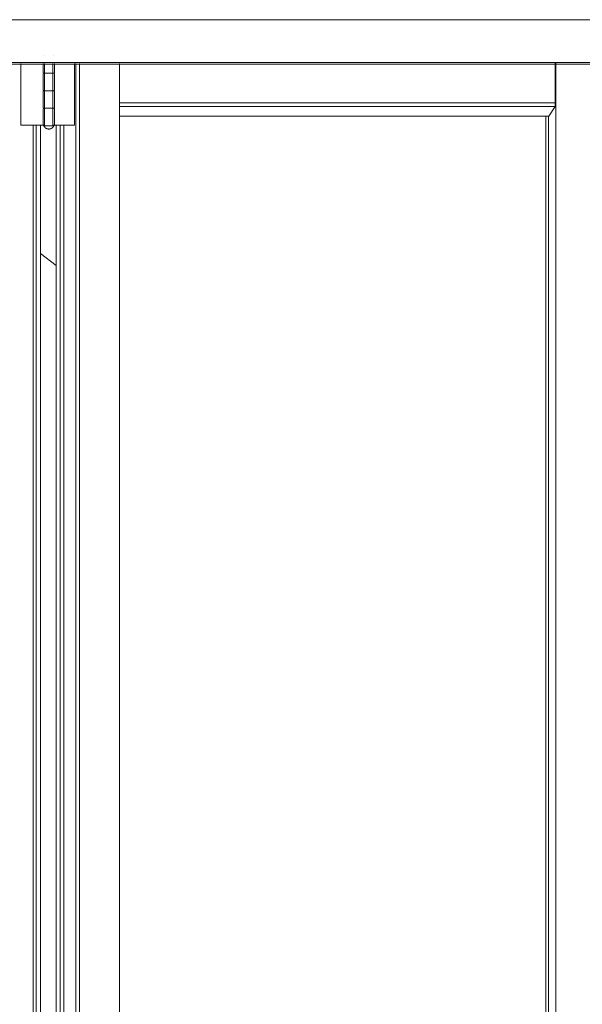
# Model space of a CAD drawing. Header units: inches. Extents: x 424 to 2043, y -237 to 445.
# Tile 800 of 965: x 869.078 to 869.878, y 218.097 to 219.497. Entities that reach past the tile are written whole.
import ezdxf

# ---------------------------------------------------------------- set-up
doc = ezdxf.new("R2010")
doc.units = ezdxf.units.IN
doc.header["$MEASUREMENT"] = 0
for name, color, linetype, lineweight in [('A-DOOR', 31, 'Continuous', 9), ('A-GLAZ-CURT', 52, 'Continuous', 9), ('A-WALL', 113, 'Continuous', 9)]:
    doc.layers.add(name, color=color, linetype=linetype, lineweight=lineweight)

# ---------------------------------------------------------------- blocks, each defined once
blk = doc.blocks.new('Family2 - Family2-157051-Section 1')
at = {"layer": 'A-GLAZ-CURT'}
blk.add_line((-107.7563, 4.0505), (-107.7787, 4.0678), dxfattribs=at)
blk = doc.blocks.new('5-panel_Bi-fold_external_door_10806 - Type 1-V59-Section 1')
at = {"layer": 'A-DOOR'}
for p, q in [((-109.2763, 4.4), (-104.373, 4.4)), ((-107.7738, 4.349), (-107.7738, 4.349)), ((-107.7598, 4.349), (-107.7598, 4.349)), ((-109.2763, 4.339), (-104.373, 4.339)), ((-109.2762, 4.337), (-104.3729, 4.337)), ((-107.8065, 4.25), (-107.8065, 4.3378)), ((-107.7748, 4.3378), (-107.7748, 4.325)), ((-107.7729, 4.3378), (-107.7729, 4.25)), ((-107.7613, 4.25), (-107.7613, 4.3378)), ((-107.7588, 4.325), (-107.7588, 4.3378)), ((-107.7304, 4.3378), (-107.7304, 4.25)), ((-107.7284, 1.6), (-107.7284, 4.3378)), ((-107.7231, 4.3378), (-107.7231, 1.6)), ((-107.6662, 4.3378), (-107.6662, 1.6)), ((-107.0467, 4.3386), (-107.0467, 4.2816)), ((-107.046, 1.6), (-107.046, 4.3386)), ((-107.7748, 4.323), (-107.7748, 4.3)), ((-107.7731, 4.324), (-107.7664, 4.324)), ((-107.7672, 4.324), (-107.773, 4.324)), ((-107.762, 4.324), (-107.7672, 4.324)), ((-107.7664, 4.324), (-107.761, 4.324)), ((-107.7588, 4.3), (-107.7588, 4.323)), ((-107.7748, 4.298), (-107.7748, 4.275)), ((-107.7731, 4.299), (-107.7664, 4.299)), ((-107.7672, 4.299), (-107.773, 4.299)), ((-107.762, 4.299), (-107.7672, 4.299)), ((-107.7664, 4.299), (-107.761, 4.299)), ((-107.7588, 4.275), (-107.7588, 4.298)), ((-107.7748, 4.273), (-107.7748, 4.25)), ((-107.7731, 4.274), (-107.7664, 4.274)), ((-107.7672, 4.274), (-107.773, 4.274)), ((-107.762, 4.274), (-107.7672, 4.274)), ((-107.7664, 4.274), (-107.761, 4.274)), ((-107.7588, 4.25), (-107.7588, 4.273)), ((-107.6662, 4.2816), (-107.0467, 4.2816)), ((-107.6662, 4.2766), (-107.0467, 4.2766)), ((-107.0467, 4.2766), (-107.0559, 4.2627)), ((-107.0467, 4.2816), (-107.0467, 4.2766)), ((-107.6662, 4.2627), (-107.0559, 4.2627)), ((-107.0599, 1.7018), (-107.0599, 4.2627)), ((-107.0565, 1.7018), (-107.0565, 4.2627)), ((-107.8049, 4.25), (-107.8065, 4.25)), ((-107.8027, 4.25), (-107.8049, 4.25)), ((-107.791, 4.25), (-107.8027, 4.25)), ((-107.7887, 4.25), (-107.791, 4.25)), ((-107.7893, 1.685), (-107.7893, 4.25)), ((-107.7863, 4.25), (-107.7887, 4.25)), ((-107.7846, 4.25), (-107.7863, 4.25)), ((-107.7787, 4.25), (-107.7846, 4.25)), ((-107.7846, 1.685), (-107.7846, 4.25)), ((-107.7729, 4.25), (-107.7787, 4.25)), ((-107.7787, 1.685), (-107.7787, 4.25)), ((-107.7672, 4.249), (-107.7731, 4.249)), ((-107.7605, 4.249), (-107.7672, 4.249)), ((-107.7563, 4.25), (-107.7613, 4.25)), ((-107.7509, 4.25), (-107.7563, 4.25)), ((-107.7563, 4.25), (-107.7563, 1.685)), ((-107.7494, 4.25), (-107.7509, 4.25)), ((-107.7509, 4.25), (-107.7509, 1.685)), ((-107.7471, 4.25), (-107.7494, 4.25)), ((-107.7448, 4.25), (-107.7471, 4.25)), ((-107.7457, 4.25), (-107.7457, 1.685)), ((-107.7344, 4.25), (-107.7448, 4.25)), ((-107.7323, 4.25), (-107.7344, 4.25)), ((-107.7304, 4.25), (-107.7323, 4.25))]:
    blk.add_line(p, q, dxfattribs=at)
at = {"layer": 'A-DOOR', "flags": 128}
for points in [[(-107.7738, 4.324), (-107.7738, 4.324), (-107.7739, 4.324), (-107.7739, 4.324), (-107.774, 4.324), (-107.774, 4.324), (-107.774, 4.324), (-107.7741, 4.324), (-107.7741, 4.3241), (-107.7741, 4.3241), (-107.7742, 4.3241), (-107.7742, 4.3241), (-107.7743, 4.3241), (-107.7743, 4.3241), (-107.7743, 4.3242), (-107.7744, 4.3242), (-107.7744, 4.3242), (-107.7744, 4.3242), (-107.7745, 4.3242), (-107.7745, 4.3243), (-107.7745, 4.3243), (-107.7745, 4.3243), (-107.7746, 4.3244), (-107.7746, 4.3244), (-107.7746, 4.3244), (-107.7746, 4.3245), (-107.7747, 4.3245), (-107.7747, 4.3245), (-107.7747, 4.3246), (-107.7747, 4.3246), (-107.7747, 4.3246), (-107.7747, 4.3247), (-107.7748, 4.3247), (-107.7748, 4.3248), (-107.7748, 4.3248), (-107.7748, 4.3248), (-107.7748, 4.3249), (-107.7748, 4.3249), (-107.7748, 4.3249), (-107.7748, 4.325), (-107.7748, 4.325)], [(-107.7748, 4.323), (-107.7748, 4.323), (-107.7748, 4.3231), (-107.7748, 4.3231), (-107.7748, 4.3232), (-107.7748, 4.3232), (-107.7748, 4.3232), (-107.7748, 4.3233), (-107.7747, 4.3233), (-107.7747, 4.3234), (-107.7747, 4.3234), (-107.7747, 4.3234), (-107.7747, 4.3235), (-107.7747, 4.3235), (-107.7746, 4.3235), (-107.7746, 4.3236), (-107.7746, 4.3236), (-107.7746, 4.3236), (-107.7745, 4.3237), (-107.7745, 4.3237), (-107.7745, 4.3237), (-107.7745, 4.3237), (-107.7744, 4.3238), (-107.7744, 4.3238), (-107.7744, 4.3238), (-107.7743, 4.3238), (-107.7743, 4.3239), (-107.7743, 4.3239), (-107.7742, 4.3239), (-107.7742, 4.3239), (-107.7742, 4.3239), (-107.7741, 4.3239), (-107.7741, 4.324), (-107.774, 4.324), (-107.774, 4.324), (-107.774, 4.324), (-107.7739, 4.324), (-107.7739, 4.324), (-107.7738, 4.324), (-107.7738, 4.324), (-107.7738, 4.324)], [(-107.7672, 4.324), (-107.7675, 4.324), (-107.7678, 4.324), (-107.768, 4.324), (-107.7683, 4.324), (-107.7686, 4.324), (-107.7689, 4.324), (-107.7691, 4.324), (-107.7694, 4.324), (-107.7696, 4.324), (-107.7699, 4.324), (-107.7701, 4.324), (-107.7704, 4.324), (-107.7706, 4.324), (-107.7709, 4.324), (-107.7711, 4.324), (-107.7713, 4.324), (-107.7715, 4.324), (-107.7717, 4.324), (-107.7719, 4.324), (-107.7721, 4.324), (-107.7723, 4.324), (-107.7724, 4.324), (-107.7726, 4.324), (-107.7728, 4.324), (-107.7729, 4.324), (-107.773, 4.324), (-107.7732, 4.324), (-107.7733, 4.324), (-107.7734, 4.324), (-107.7735, 4.324), (-107.7735, 4.324), (-107.7736, 4.324), (-107.7737, 4.324), (-107.7737, 4.324), (-107.7738, 4.324), (-107.7738, 4.324), (-107.7738, 4.324), (-107.7738, 4.324)], [(-107.7738, 4.324), (-107.7738, 4.324), (-107.7738, 4.324), (-107.7737, 4.324), (-107.7737, 4.324), (-107.7737, 4.324), (-107.7736, 4.324), (-107.7735, 4.324), (-107.7734, 4.324), (-107.7733, 4.324), (-107.7732, 4.324), (-107.7731, 4.324), (-107.773, 4.324), (-107.7729, 4.324), (-107.7727, 4.324), (-107.7726, 4.324), (-107.7724, 4.324), (-107.7722, 4.324), (-107.7721, 4.324), (-107.7719, 4.324), (-107.7717, 4.324), (-107.7715, 4.324), (-107.7713, 4.324), (-107.771, 4.324), (-107.7708, 4.324), (-107.7706, 4.324), (-107.7703, 4.324), (-107.7701, 4.324), (-107.7698, 4.324), (-107.7696, 4.324), (-107.7693, 4.324), (-107.7691, 4.324), (-107.7688, 4.324), (-107.7685, 4.324), (-107.7683, 4.324), (-107.768, 4.324), (-107.7677, 4.324), (-107.7674, 4.324), (-107.7671, 4.324), (-107.7669, 4.324), (-107.7666, 4.324), (-107.7664, 4.324)], [(-107.7664, 4.324), (-107.7667, 4.324), (-107.7669, 4.324), (-107.7672, 4.324), (-107.7675, 4.324), (-107.7678, 4.324), (-107.768, 4.324), (-107.7683, 4.324), (-107.7686, 4.324), (-107.7689, 4.324), (-107.7691, 4.324), (-107.7694, 4.324), (-107.7697, 4.324), (-107.7699, 4.324), (-107.7702, 4.324), (-107.7704, 4.324), (-107.7706, 4.324), (-107.7709, 4.324), (-107.7711, 4.324), (-107.7713, 4.324), (-107.7715, 4.324), (-107.7717, 4.324), (-107.7719, 4.324), (-107.7721, 4.324), (-107.7723, 4.324), (-107.7724, 4.324), (-107.7726, 4.324), (-107.7728, 4.324), (-107.7729, 4.324), (-107.773, 4.324), (-107.7732, 4.324), (-107.7733, 4.324), (-107.7734, 4.324), (-107.7735, 4.324), (-107.7735, 4.324), (-107.7736, 4.324), (-107.7737, 4.324), (-107.7737, 4.324), (-107.7738, 4.324), (-107.7738, 4.324), (-107.7738, 4.324), (-107.7738, 4.324)], [(-107.7738, 4.324), (-107.7738, 4.324), (-107.7738, 4.324), (-107.7737, 4.324), (-107.7737, 4.324), (-107.7737, 4.324), (-107.7736, 4.324), (-107.7735, 4.324), (-107.7734, 4.324), (-107.7733, 4.324), (-107.7732, 4.324), (-107.7731, 4.324), (-107.773, 4.324), (-107.7729, 4.324), (-107.7727, 4.324), (-107.7726, 4.324), (-107.7724, 4.324), (-107.7722, 4.324), (-107.7721, 4.324), (-107.7719, 4.324), (-107.7717, 4.324), (-107.7715, 4.324), (-107.7713, 4.324), (-107.771, 4.324), (-107.7708, 4.324), (-107.7706, 4.324), (-107.7703, 4.324), (-107.7701, 4.324), (-107.7698, 4.324), (-107.7696, 4.324), (-107.7693, 4.324), (-107.7691, 4.324), (-107.7688, 4.324), (-107.7685, 4.324), (-107.7683, 4.324), (-107.768, 4.324), (-107.7677, 4.324), (-107.7674, 4.324), (-107.7672, 4.324)], [(-107.7598, 4.324), (-107.7598, 4.324), (-107.7598, 4.324), (-107.7598, 4.324), (-107.7599, 4.324), (-107.7599, 4.324), (-107.76, 4.324), (-107.7601, 4.324), (-107.7601, 4.324), (-107.7602, 4.324), (-107.7603, 4.324), (-107.7605, 4.324), (-107.7606, 4.324), (-107.7607, 4.324), (-107.7609, 4.324), (-107.761, 4.324), (-107.7612, 4.324), (-107.7614, 4.324), (-107.7615, 4.324), (-107.7617, 4.324), (-107.7619, 4.324), (-107.7621, 4.324), (-107.7623, 4.324), (-107.7626, 4.324), (-107.7628, 4.324), (-107.763, 4.324), (-107.7633, 4.324), (-107.7635, 4.324), (-107.7637, 4.324), (-107.764, 4.324), (-107.7643, 4.324), (-107.7645, 4.324), (-107.7648, 4.324), (-107.7651, 4.324), (-107.7653, 4.324), (-107.7656, 4.324), (-107.7659, 4.324), (-107.7662, 4.324), (-107.7664, 4.324), (-107.7667, 4.324), (-107.767, 4.324), (-107.7672, 4.324)], [(-107.7672, 4.324), (-107.7669, 4.324), (-107.7667, 4.324), (-107.7664, 4.324), (-107.7661, 4.324), (-107.7658, 4.324), (-107.7655, 4.324), (-107.7653, 4.324), (-107.765, 4.324), (-107.7647, 4.324), (-107.7645, 4.324), (-107.7642, 4.324), (-107.7639, 4.324), (-107.7637, 4.324), (-107.7634, 4.324), (-107.7632, 4.324), (-107.763, 4.324), (-107.7627, 4.324), (-107.7625, 4.324), (-107.7623, 4.324), (-107.7621, 4.324), (-107.7619, 4.324), (-107.7617, 4.324), (-107.7615, 4.324), (-107.7613, 4.324), (-107.7611, 4.324), (-107.761, 4.324), (-107.7608, 4.324), (-107.7607, 4.324), (-107.7606, 4.324), (-107.7604, 4.324), (-107.7603, 4.324), (-107.7602, 4.324), (-107.7601, 4.324), (-107.76, 4.324), (-107.76, 4.324), (-107.7599, 4.324), (-107.7599, 4.324), (-107.7598, 4.324), (-107.7598, 4.324), (-107.7598, 4.324), (-107.7598, 4.324)], [(-107.7664, 4.324), (-107.7661, 4.324), (-107.7658, 4.324), (-107.7655, 4.324), (-107.7653, 4.324), (-107.765, 4.324), (-107.7647, 4.324), (-107.7645, 4.324), (-107.7642, 4.324), (-107.7639, 4.324), (-107.7637, 4.324), (-107.7634, 4.324), (-107.7632, 4.324), (-107.763, 4.324), (-107.7627, 4.324), (-107.7625, 4.324), (-107.7623, 4.324), (-107.7621, 4.324), (-107.7619, 4.324), (-107.7617, 4.324), (-107.7615, 4.324), (-107.7613, 4.324)], [(-107.7614, 4.324), (-107.7615, 4.324), (-107.7617, 4.324), (-107.7619, 4.324), (-107.7621, 4.324), (-107.7623, 4.324), (-107.7626, 4.324), (-107.7628, 4.324), (-107.763, 4.324), (-107.7633, 4.324), (-107.7635, 4.324), (-107.7637, 4.324), (-107.764, 4.324), (-107.7643, 4.324), (-107.7645, 4.324), (-107.7648, 4.324), (-107.7651, 4.324), (-107.7653, 4.324), (-107.7656, 4.324), (-107.7659, 4.324), (-107.7662, 4.324), (-107.7664, 4.324)], [(-107.7608, 4.324), (-107.7607, 4.324), (-107.7606, 4.324), (-107.7604, 4.324), (-107.7603, 4.324), (-107.7602, 4.324), (-107.7601, 4.324), (-107.76, 4.324), (-107.76, 4.324), (-107.7599, 4.324), (-107.7599, 4.324), (-107.7598, 4.324), (-107.7598, 4.324), (-107.7598, 4.324), (-107.7598, 4.324)], [(-107.7598, 4.324), (-107.7598, 4.324), (-107.7598, 4.324), (-107.7598, 4.324), (-107.7599, 4.324), (-107.7599, 4.324), (-107.76, 4.324), (-107.7601, 4.324), (-107.7601, 4.324), (-107.7602, 4.324), (-107.7603, 4.324), (-107.7605, 4.324), (-107.7606, 4.324), (-107.7607, 4.324)], [(-107.7588, 4.325), (-107.7588, 4.325), (-107.7588, 4.3249), (-107.7588, 4.3249), (-107.7588, 4.3248), (-107.7588, 4.3248), (-107.7588, 4.3248), (-107.7588, 4.3247), (-107.7588, 4.3247), (-107.7589, 4.3246), (-107.7589, 4.3246), (-107.7589, 4.3246), (-107.7589, 4.3245), (-107.7589, 4.3245), (-107.7589, 4.3245), (-107.759, 4.3244), (-107.759, 4.3244), (-107.759, 4.3244), (-107.759, 4.3243), (-107.7591, 4.3243), (-107.7591, 4.3243), (-107.7591, 4.3243), (-107.7592, 4.3242), (-107.7592, 4.3242), (-107.7592, 4.3242), (-107.7593, 4.3242), (-107.7593, 4.3241), (-107.7593, 4.3241), (-107.7594, 4.3241), (-107.7594, 4.3241), (-107.7594, 4.3241), (-107.7595, 4.3241), (-107.7595, 4.324), (-107.7595, 4.324), (-107.7596, 4.324), (-107.7596, 4.324), (-107.7597, 4.324), (-107.7597, 4.324), (-107.7597, 4.324), (-107.7598, 4.324), (-107.7598, 4.324)], [(-107.7598, 4.324), (-107.7598, 4.324), (-107.7597, 4.324), (-107.7597, 4.324), (-107.7596, 4.324), (-107.7596, 4.324), (-107.7596, 4.324), (-107.7595, 4.324), (-107.7595, 4.3239), (-107.7594, 4.3239), (-107.7594, 4.3239), (-107.7594, 4.3239), (-107.7593, 4.3239), (-107.7593, 4.3239), (-107.7593, 4.3238), (-107.7592, 4.3238), (-107.7592, 4.3238), (-107.7592, 4.3238), (-107.7591, 4.3238), (-107.7591, 4.3237), (-107.7591, 4.3237), (-107.759, 4.3237), (-107.759, 4.3236), (-107.759, 4.3236), (-107.759, 4.3236), (-107.759, 4.3235), (-107.7589, 4.3235), (-107.7589, 4.3235), (-107.7589, 4.3234), (-107.7589, 4.3234), (-107.7589, 4.3234), (-107.7588, 4.3233), (-107.7588, 4.3233), (-107.7588, 4.3232), (-107.7588, 4.3232), (-107.7588, 4.3232), (-107.7588, 4.3231), (-107.7588, 4.3231), (-107.7588, 4.3231), (-107.7588, 4.323), (-107.7588, 4.323)], [(-107.7738, 4.299), (-107.7738, 4.299), (-107.7739, 4.299), (-107.7739, 4.299), (-107.774, 4.299), (-107.774, 4.299), (-107.774, 4.299), (-107.7741, 4.299), (-107.7741, 4.2991), (-107.7741, 4.2991), (-107.7742, 4.2991), (-107.7742, 4.2991), (-107.7743, 4.2991), (-107.7743, 4.2991), (-107.7743, 4.2992), (-107.7744, 4.2992), (-107.7744, 4.2992), (-107.7744, 4.2992), (-107.7745, 4.2992), (-107.7745, 4.2993), (-107.7745, 4.2993), (-107.7745, 4.2993), (-107.7746, 4.2994), (-107.7746, 4.2994), (-107.7746, 4.2994), (-107.7746, 4.2995), (-107.7747, 4.2995), (-107.7747, 4.2995), (-107.7747, 4.2996), (-107.7747, 4.2996), (-107.7747, 4.2996), (-107.7747, 4.2997), (-107.7748, 4.2997), (-107.7748, 4.2998), (-107.7748, 4.2998), (-107.7748, 4.2998), (-107.7748, 4.2999), (-107.7748, 4.2999), (-107.7748, 4.2999), (-107.7748, 4.3), (-107.7748, 4.3)], [(-107.7748, 4.298), (-107.7748, 4.298), (-107.7748, 4.2981), (-107.7748, 4.2981), (-107.7748, 4.2982), (-107.7748, 4.2982), (-107.7748, 4.2982), (-107.7748, 4.2983), (-107.7747, 4.2983), (-107.7747, 4.2984), (-107.7747, 4.2984), (-107.7747, 4.2984), (-107.7747, 4.2985), (-107.7747, 4.2985), (-107.7746, 4.2985), (-107.7746, 4.2986), (-107.7746, 4.2986), (-107.7746, 4.2986), (-107.7745, 4.2987), (-107.7745, 4.2987), (-107.7745, 4.2987), (-107.7745, 4.2987), (-107.7744, 4.2988), (-107.7744, 4.2988), (-107.7744, 4.2988), (-107.7743, 4.2988), (-107.7743, 4.2989), (-107.7743, 4.2989), (-107.7742, 4.2989), (-107.7742, 4.2989), (-107.7742, 4.2989), (-107.7741, 4.2989), (-107.7741, 4.299), (-107.774, 4.299), (-107.774, 4.299), (-107.774, 4.299), (-107.7739, 4.299), (-107.7739, 4.299), (-107.7738, 4.299), (-107.7738, 4.299), (-107.7738, 4.299)], [(-107.7672, 4.299), (-107.7675, 4.299), (-107.7678, 4.299), (-107.768, 4.299), (-107.7683, 4.299), (-107.7686, 4.299), (-107.7689, 4.299), (-107.7691, 4.299), (-107.7694, 4.299), (-107.7696, 4.299), (-107.7699, 4.299), (-107.7701, 4.299), (-107.7704, 4.299), (-107.7706, 4.299), (-107.7709, 4.299), (-107.7711, 4.299), (-107.7713, 4.299), (-107.7715, 4.299), (-107.7717, 4.299), (-107.7719, 4.299), (-107.7721, 4.299), (-107.7723, 4.299), (-107.7724, 4.299), (-107.7726, 4.299), (-107.7728, 4.299), (-107.7729, 4.299), (-107.773, 4.299), (-107.7732, 4.299), (-107.7733, 4.299), (-107.7734, 4.299), (-107.7735, 4.299), (-107.7735, 4.299), (-107.7736, 4.299), (-107.7737, 4.299), (-107.7737, 4.299), (-107.7738, 4.299), (-107.7738, 4.299), (-107.7738, 4.299), (-107.7738, 4.299)], [(-107.7738, 4.299), (-107.7738, 4.299), (-107.7738, 4.299), (-107.7737, 4.299), (-107.7737, 4.299), (-107.7737, 4.299), (-107.7736, 4.299), (-107.7735, 4.299), (-107.7734, 4.299), (-107.7733, 4.299), (-107.7732, 4.299), (-107.7731, 4.299), (-107.773, 4.299), (-107.7729, 4.299), (-107.7727, 4.299), (-107.7726, 4.299), (-107.7724, 4.299), (-107.7722, 4.299), (-107.7721, 4.299), (-107.7719, 4.299), (-107.7717, 4.299), (-107.7715, 4.299), (-107.7713, 4.299), (-107.771, 4.299), (-107.7708, 4.299), (-107.7706, 4.299), (-107.7703, 4.299), (-107.7701, 4.299), (-107.7698, 4.299), (-107.7696, 4.299), (-107.7693, 4.299), (-107.7691, 4.299), (-107.7688, 4.299), (-107.7685, 4.299), (-107.7683, 4.299), (-107.768, 4.299), (-107.7677, 4.299), (-107.7674, 4.299), (-107.7671, 4.299), (-107.7669, 4.299), (-107.7666, 4.299), (-107.7664, 4.299)], [(-107.7664, 4.299), (-107.7667, 4.299), (-107.7669, 4.299), (-107.7672, 4.299), (-107.7675, 4.299), (-107.7678, 4.299), (-107.768, 4.299), (-107.7683, 4.299), (-107.7686, 4.299), (-107.7689, 4.299), (-107.7691, 4.299), (-107.7694, 4.299), (-107.7697, 4.299), (-107.7699, 4.299), (-107.7702, 4.299), (-107.7704, 4.299), (-107.7706, 4.299), (-107.7709, 4.299), (-107.7711, 4.299), (-107.7713, 4.299), (-107.7715, 4.299), (-107.7717, 4.299), (-107.7719, 4.299), (-107.7721, 4.299), (-107.7723, 4.299), (-107.7724, 4.299), (-107.7726, 4.299), (-107.7728, 4.299), (-107.7729, 4.299), (-107.773, 4.299), (-107.7732, 4.299), (-107.7733, 4.299), (-107.7734, 4.299), (-107.7735, 4.299), (-107.7735, 4.299), (-107.7736, 4.299), (-107.7737, 4.299), (-107.7737, 4.299), (-107.7738, 4.299), (-107.7738, 4.299), (-107.7738, 4.299), (-107.7738, 4.299)], [(-107.7738, 4.299), (-107.7738, 4.299), (-107.7738, 4.299), (-107.7737, 4.299), (-107.7737, 4.299), (-107.7737, 4.299), (-107.7736, 4.299), (-107.7735, 4.299), (-107.7734, 4.299), (-107.7733, 4.299), (-107.7732, 4.299), (-107.7731, 4.299), (-107.773, 4.299), (-107.7729, 4.299), (-107.7727, 4.299), (-107.7726, 4.299), (-107.7724, 4.299), (-107.7722, 4.299), (-107.7721, 4.299), (-107.7719, 4.299), (-107.7717, 4.299), (-107.7715, 4.299), (-107.7713, 4.299), (-107.771, 4.299), (-107.7708, 4.299), (-107.7706, 4.299), (-107.7703, 4.299), (-107.7701, 4.299), (-107.7698, 4.299), (-107.7696, 4.299), (-107.7693, 4.299), (-107.7691, 4.299), (-107.7688, 4.299), (-107.7685, 4.299), (-107.7683, 4.299), (-107.768, 4.299), (-107.7677, 4.299), (-107.7674, 4.299), (-107.7672, 4.299)], [(-107.7598, 4.299), (-107.7598, 4.299), (-107.7598, 4.299), (-107.7598, 4.299), (-107.7599, 4.299), (-107.7599, 4.299), (-107.76, 4.299), (-107.7601, 4.299), (-107.7601, 4.299), (-107.7602, 4.299), (-107.7603, 4.299), (-107.7605, 4.299), (-107.7606, 4.299), (-107.7607, 4.299), (-107.7609, 4.299), (-107.761, 4.299), (-107.7612, 4.299), (-107.7614, 4.299), (-107.7615, 4.299), (-107.7617, 4.299), (-107.7619, 4.299), (-107.7621, 4.299), (-107.7623, 4.299), (-107.7626, 4.299), (-107.7628, 4.299), (-107.763, 4.299), (-107.7633, 4.299), (-107.7635, 4.299), (-107.7637, 4.299), (-107.764, 4.299), (-107.7643, 4.299), (-107.7645, 4.299), (-107.7648, 4.299), (-107.7651, 4.299), (-107.7653, 4.299), (-107.7656, 4.299), (-107.7659, 4.299), (-107.7662, 4.299), (-107.7664, 4.299), (-107.7667, 4.299), (-107.767, 4.299), (-107.7672, 4.299)], [(-107.7672, 4.299), (-107.7669, 4.299), (-107.7667, 4.299), (-107.7664, 4.299), (-107.7661, 4.299), (-107.7658, 4.299), (-107.7655, 4.299), (-107.7653, 4.299), (-107.765, 4.299), (-107.7647, 4.299), (-107.7645, 4.299), (-107.7642, 4.299), (-107.7639, 4.299), (-107.7637, 4.299), (-107.7634, 4.299), (-107.7632, 4.299), (-107.763, 4.299), (-107.7627, 4.299), (-107.7625, 4.299), (-107.7623, 4.299), (-107.7621, 4.299), (-107.7619, 4.299), (-107.7617, 4.299), (-107.7615, 4.299), (-107.7613, 4.299), (-107.7611, 4.299), (-107.761, 4.299), (-107.7608, 4.299), (-107.7607, 4.299), (-107.7606, 4.299), (-107.7604, 4.299), (-107.7603, 4.299), (-107.7602, 4.299), (-107.7601, 4.299), (-107.76, 4.299), (-107.76, 4.299), (-107.7599, 4.299), (-107.7599, 4.299), (-107.7598, 4.299), (-107.7598, 4.299), (-107.7598, 4.299), (-107.7598, 4.299)], [(-107.7664, 4.299), (-107.7661, 4.299), (-107.7658, 4.299), (-107.7655, 4.299), (-107.7653, 4.299), (-107.765, 4.299), (-107.7647, 4.299), (-107.7645, 4.299), (-107.7642, 4.299), (-107.7639, 4.299), (-107.7637, 4.299), (-107.7634, 4.299), (-107.7632, 4.299), (-107.763, 4.299), (-107.7627, 4.299), (-107.7625, 4.299), (-107.7623, 4.299), (-107.7621, 4.299), (-107.7619, 4.299), (-107.7617, 4.299), (-107.7615, 4.299), (-107.7613, 4.299)], [(-107.7614, 4.299), (-107.7615, 4.299), (-107.7617, 4.299), (-107.7619, 4.299), (-107.7621, 4.299), (-107.7623, 4.299), (-107.7626, 4.299), (-107.7628, 4.299), (-107.763, 4.299), (-107.7633, 4.299), (-107.7635, 4.299), (-107.7637, 4.299), (-107.764, 4.299), (-107.7643, 4.299), (-107.7645, 4.299), (-107.7648, 4.299), (-107.7651, 4.299), (-107.7653, 4.299), (-107.7656, 4.299), (-107.7659, 4.299), (-107.7662, 4.299), (-107.7664, 4.299)], [(-107.7608, 4.299), (-107.7607, 4.299), (-107.7606, 4.299), (-107.7604, 4.299), (-107.7603, 4.299), (-107.7602, 4.299), (-107.7601, 4.299), (-107.76, 4.299), (-107.76, 4.299), (-107.7599, 4.299), (-107.7599, 4.299), (-107.7598, 4.299), (-107.7598, 4.299), (-107.7598, 4.299), (-107.7598, 4.299)], [(-107.7598, 4.299), (-107.7598, 4.299), (-107.7598, 4.299), (-107.7598, 4.299), (-107.7599, 4.299), (-107.7599, 4.299), (-107.76, 4.299), (-107.7601, 4.299), (-107.7601, 4.299), (-107.7602, 4.299), (-107.7603, 4.299), (-107.7605, 4.299), (-107.7606, 4.299), (-107.7607, 4.299)], [(-107.7588, 4.3), (-107.7588, 4.3), (-107.7588, 4.2999), (-107.7588, 4.2999), (-107.7588, 4.2998), (-107.7588, 4.2998), (-107.7588, 4.2998), (-107.7588, 4.2997), (-107.7588, 4.2997), (-107.7589, 4.2996), (-107.7589, 4.2996), (-107.7589, 4.2996), (-107.7589, 4.2995), (-107.7589, 4.2995), (-107.7589, 4.2995), (-107.759, 4.2994), (-107.759, 4.2994), (-107.759, 4.2994), (-107.759, 4.2993), (-107.7591, 4.2993), (-107.7591, 4.2993), (-107.7591, 4.2993), (-107.7592, 4.2992), (-107.7592, 4.2992), (-107.7592, 4.2992), (-107.7593, 4.2992), (-107.7593, 4.2991), (-107.7593, 4.2991), (-107.7594, 4.2991), (-107.7594, 4.2991), (-107.7594, 4.2991), (-107.7595, 4.2991), (-107.7595, 4.299), (-107.7595, 4.299), (-107.7596, 4.299), (-107.7596, 4.299), (-107.7597, 4.299), (-107.7597, 4.299), (-107.7597, 4.299), (-107.7598, 4.299), (-107.7598, 4.299)], [(-107.7598, 4.299), (-107.7598, 4.299), (-107.7597, 4.299), (-107.7597, 4.299), (-107.7596, 4.299), (-107.7596, 4.299), (-107.7596, 4.299), (-107.7595, 4.299), (-107.7595, 4.2989), (-107.7594, 4.2989), (-107.7594, 4.2989), (-107.7594, 4.2989), (-107.7593, 4.2989), (-107.7593, 4.2989), (-107.7593, 4.2988), (-107.7592, 4.2988), (-107.7592, 4.2988), (-107.7592, 4.2988), (-107.7591, 4.2988), (-107.7591, 4.2987), (-107.7591, 4.2987), (-107.759, 4.2987), (-107.759, 4.2986), (-107.759, 4.2986), (-107.759, 4.2986), (-107.759, 4.2985), (-107.7589, 4.2985), (-107.7589, 4.2985), (-107.7589, 4.2984), (-107.7589, 4.2984), (-107.7589, 4.2984), (-107.7588, 4.2983), (-107.7588, 4.2983), (-107.7588, 4.2982), (-107.7588, 4.2982), (-107.7588, 4.2982), (-107.7588, 4.2981), (-107.7588, 4.2981), (-107.7588, 4.2981), (-107.7588, 4.298), (-107.7588, 4.298)], [(-107.7738, 4.274), (-107.7738, 4.274), (-107.7739, 4.274), (-107.7739, 4.274), (-107.774, 4.274), (-107.774, 4.274), (-107.774, 4.274), (-107.7741, 4.274), (-107.7741, 4.2741), (-107.7741, 4.2741), (-107.7742, 4.2741), (-107.7742, 4.2741), (-107.7743, 4.2741), (-107.7743, 4.2741), (-107.7743, 4.2742), (-107.7744, 4.2742), (-107.7744, 4.2742), (-107.7744, 4.2742), (-107.7745, 4.2742), (-107.7745, 4.2743), (-107.7745, 4.2743), (-107.7745, 4.2743), (-107.7746, 4.2744), (-107.7746, 4.2744), (-107.7746, 4.2744), (-107.7746, 4.2745), (-107.7747, 4.2745), (-107.7747, 4.2745), (-107.7747, 4.2746), (-107.7747, 4.2746), (-107.7747, 4.2746), (-107.7747, 4.2747), (-107.7748, 4.2747), (-107.7748, 4.2748), (-107.7748, 4.2748), (-107.7748, 4.2748), (-107.7748, 4.2749), (-107.7748, 4.2749), (-107.7748, 4.2749), (-107.7748, 4.275), (-107.7748, 4.275)], [(-107.7748, 4.273), (-107.7748, 4.273), (-107.7748, 4.2731), (-107.7748, 4.2731), (-107.7748, 4.2732), (-107.7748, 4.2732), (-107.7748, 4.2732), (-107.7748, 4.2733), (-107.7747, 4.2733), (-107.7747, 4.2734), (-107.7747, 4.2734), (-107.7747, 4.2734), (-107.7747, 4.2735), (-107.7747, 4.2735), (-107.7746, 4.2735), (-107.7746, 4.2736), (-107.7746, 4.2736), (-107.7746, 4.2736), (-107.7745, 4.2737), (-107.7745, 4.2737), (-107.7745, 4.2737), (-107.7745, 4.2737), (-107.7744, 4.2738), (-107.7744, 4.2738), (-107.7744, 4.2738), (-107.7743, 4.2738), (-107.7743, 4.2739), (-107.7743, 4.2739), (-107.7742, 4.2739), (-107.7742, 4.2739), (-107.7742, 4.2739), (-107.7741, 4.2739), (-107.7741, 4.274), (-107.774, 4.274), (-107.774, 4.274), (-107.774, 4.274), (-107.7739, 4.274), (-107.7739, 4.274), (-107.7738, 4.274), (-107.7738, 4.274), (-107.7738, 4.274)], [(-107.7672, 4.274), (-107.7675, 4.274), (-107.7678, 4.274), (-107.768, 4.274), (-107.7683, 4.274), (-107.7686, 4.274), (-107.7689, 4.274), (-107.7691, 4.274), (-107.7694, 4.274), (-107.7696, 4.274), (-107.7699, 4.274), (-107.7701, 4.274), (-107.7704, 4.274), (-107.7706, 4.274), (-107.7709, 4.274), (-107.7711, 4.274), (-107.7713, 4.274), (-107.7715, 4.274), (-107.7717, 4.274), (-107.7719, 4.274), (-107.7721, 4.274), (-107.7723, 4.274), (-107.7724, 4.274), (-107.7726, 4.274), (-107.7728, 4.274), (-107.7729, 4.274), (-107.773, 4.274), (-107.7732, 4.274), (-107.7733, 4.274), (-107.7734, 4.274), (-107.7735, 4.274), (-107.7735, 4.274), (-107.7736, 4.274), (-107.7737, 4.274), (-107.7737, 4.274), (-107.7738, 4.274), (-107.7738, 4.274), (-107.7738, 4.274), (-107.7738, 4.274)], [(-107.7738, 4.274), (-107.7738, 4.274), (-107.7738, 4.274), (-107.7737, 4.274), (-107.7737, 4.274), (-107.7737, 4.274), (-107.7736, 4.274), (-107.7735, 4.274), (-107.7734, 4.274), (-107.7733, 4.274), (-107.7732, 4.274), (-107.7731, 4.274), (-107.773, 4.274), (-107.7729, 4.274), (-107.7727, 4.274), (-107.7726, 4.274), (-107.7724, 4.274), (-107.7722, 4.274), (-107.7721, 4.274), (-107.7719, 4.274), (-107.7717, 4.274), (-107.7715, 4.274), (-107.7713, 4.274), (-107.771, 4.274), (-107.7708, 4.274), (-107.7706, 4.274), (-107.7703, 4.274), (-107.7701, 4.274), (-107.7698, 4.274), (-107.7696, 4.274), (-107.7693, 4.274), (-107.7691, 4.274), (-107.7688, 4.274), (-107.7685, 4.274), (-107.7683, 4.274), (-107.768, 4.274), (-107.7677, 4.274), (-107.7674, 4.274), (-107.7671, 4.274), (-107.7669, 4.274), (-107.7666, 4.274), (-107.7664, 4.274)], [(-107.7664, 4.274), (-107.7667, 4.274), (-107.7669, 4.274), (-107.7672, 4.274), (-107.7675, 4.274), (-107.7678, 4.274), (-107.768, 4.274), (-107.7683, 4.274), (-107.7686, 4.274), (-107.7689, 4.274), (-107.7691, 4.274), (-107.7694, 4.274), (-107.7697, 4.274), (-107.7699, 4.274), (-107.7702, 4.274), (-107.7704, 4.274), (-107.7706, 4.274), (-107.7709, 4.274), (-107.7711, 4.274), (-107.7713, 4.274), (-107.7715, 4.274), (-107.7717, 4.274), (-107.7719, 4.274), (-107.7721, 4.274), (-107.7723, 4.274), (-107.7724, 4.274), (-107.7726, 4.274), (-107.7728, 4.274), (-107.7729, 4.274), (-107.773, 4.274), (-107.7732, 4.274), (-107.7733, 4.274), (-107.7734, 4.274), (-107.7735, 4.274), (-107.7735, 4.274), (-107.7736, 4.274), (-107.7737, 4.274), (-107.7737, 4.274), (-107.7738, 4.274), (-107.7738, 4.274), (-107.7738, 4.274), (-107.7738, 4.274)], [(-107.7738, 4.274), (-107.7738, 4.274), (-107.7738, 4.274), (-107.7737, 4.274), (-107.7737, 4.274), (-107.7737, 4.274), (-107.7736, 4.274), (-107.7735, 4.274), (-107.7734, 4.274), (-107.7733, 4.274), (-107.7732, 4.274), (-107.7731, 4.274), (-107.773, 4.274), (-107.7729, 4.274), (-107.7727, 4.274), (-107.7726, 4.274), (-107.7724, 4.274), (-107.7722, 4.274), (-107.7721, 4.274), (-107.7719, 4.274), (-107.7717, 4.274), (-107.7715, 4.274), (-107.7713, 4.274), (-107.771, 4.274), (-107.7708, 4.274), (-107.7706, 4.274), (-107.7703, 4.274), (-107.7701, 4.274), (-107.7698, 4.274), (-107.7696, 4.274), (-107.7693, 4.274), (-107.7691, 4.274), (-107.7688, 4.274), (-107.7685, 4.274), (-107.7683, 4.274), (-107.768, 4.274), (-107.7677, 4.274), (-107.7674, 4.274), (-107.7672, 4.274)], [(-107.7598, 4.274), (-107.7598, 4.274), (-107.7598, 4.274), (-107.7598, 4.274), (-107.7599, 4.274), (-107.7599, 4.274), (-107.76, 4.274), (-107.7601, 4.274), (-107.7601, 4.274), (-107.7602, 4.274), (-107.7603, 4.274), (-107.7605, 4.274), (-107.7606, 4.274), (-107.7607, 4.274), (-107.7609, 4.274), (-107.761, 4.274), (-107.7612, 4.274), (-107.7614, 4.274), (-107.7615, 4.274), (-107.7617, 4.274), (-107.7619, 4.274), (-107.7621, 4.274), (-107.7623, 4.274), (-107.7626, 4.274), (-107.7628, 4.274), (-107.763, 4.274), (-107.7633, 4.274), (-107.7635, 4.274), (-107.7637, 4.274), (-107.764, 4.274), (-107.7643, 4.274), (-107.7645, 4.274), (-107.7648, 4.274), (-107.7651, 4.274), (-107.7653, 4.274), (-107.7656, 4.274), (-107.7659, 4.274), (-107.7662, 4.274), (-107.7664, 4.274), (-107.7667, 4.274), (-107.767, 4.274), (-107.7672, 4.274)], [(-107.7672, 4.274), (-107.7669, 4.274), (-107.7667, 4.274), (-107.7664, 4.274), (-107.7661, 4.274), (-107.7658, 4.274), (-107.7655, 4.274), (-107.7653, 4.274), (-107.765, 4.274), (-107.7647, 4.274), (-107.7645, 4.274), (-107.7642, 4.274), (-107.7639, 4.274), (-107.7637, 4.274), (-107.7634, 4.274), (-107.7632, 4.274), (-107.763, 4.274), (-107.7627, 4.274), (-107.7625, 4.274), (-107.7623, 4.274), (-107.7621, 4.274), (-107.7619, 4.274), (-107.7617, 4.274), (-107.7615, 4.274), (-107.7613, 4.274), (-107.7611, 4.274), (-107.761, 4.274), (-107.7608, 4.274), (-107.7607, 4.274), (-107.7606, 4.274), (-107.7604, 4.274), (-107.7603, 4.274), (-107.7602, 4.274), (-107.7601, 4.274), (-107.76, 4.274), (-107.76, 4.274), (-107.7599, 4.274), (-107.7599, 4.274), (-107.7598, 4.274), (-107.7598, 4.274), (-107.7598, 4.274), (-107.7598, 4.274)], [(-107.7664, 4.274), (-107.7661, 4.274), (-107.7658, 4.274), (-107.7655, 4.274), (-107.7653, 4.274), (-107.765, 4.274), (-107.7647, 4.274), (-107.7645, 4.274), (-107.7642, 4.274), (-107.7639, 4.274), (-107.7637, 4.274), (-107.7634, 4.274), (-107.7632, 4.274), (-107.763, 4.274), (-107.7627, 4.274), (-107.7625, 4.274), (-107.7623, 4.274), (-107.7621, 4.274), (-107.7619, 4.274), (-107.7617, 4.274), (-107.7615, 4.274), (-107.7613, 4.274)], [(-107.7614, 4.274), (-107.7615, 4.274), (-107.7617, 4.274), (-107.7619, 4.274), (-107.7621, 4.274), (-107.7623, 4.274), (-107.7626, 4.274), (-107.7628, 4.274), (-107.763, 4.274), (-107.7633, 4.274), (-107.7635, 4.274), (-107.7637, 4.274), (-107.764, 4.274), (-107.7643, 4.274), (-107.7645, 4.274), (-107.7648, 4.274), (-107.7651, 4.274), (-107.7653, 4.274), (-107.7656, 4.274), (-107.7659, 4.274), (-107.7662, 4.274), (-107.7664, 4.274)], [(-107.7608, 4.274), (-107.7607, 4.274), (-107.7606, 4.274), (-107.7604, 4.274), (-107.7603, 4.274), (-107.7602, 4.274), (-107.7601, 4.274), (-107.76, 4.274), (-107.76, 4.274), (-107.7599, 4.274), (-107.7599, 4.274), (-107.7598, 4.274), (-107.7598, 4.274), (-107.7598, 4.274), (-107.7598, 4.274)], [(-107.7598, 4.274), (-107.7598, 4.274), (-107.7598, 4.274), (-107.7598, 4.274), (-107.7599, 4.274), (-107.7599, 4.274), (-107.76, 4.274), (-107.7601, 4.274), (-107.7601, 4.274), (-107.7602, 4.274), (-107.7603, 4.274), (-107.7605, 4.274), (-107.7606, 4.274), (-107.7607, 4.274)], [(-107.7588, 4.275), (-107.7588, 4.275), (-107.7588, 4.2749), (-107.7588, 4.2749), (-107.7588, 4.2748), (-107.7588, 4.2748), (-107.7588, 4.2748), (-107.7588, 4.2747), (-107.7588, 4.2747), (-107.7589, 4.2746), (-107.7589, 4.2746), (-107.7589, 4.2746), (-107.7589, 4.2745), (-107.7589, 4.2745), (-107.7589, 4.2745), (-107.759, 4.2744), (-107.759, 4.2744), (-107.759, 4.2744), (-107.759, 4.2743), (-107.7591, 4.2743), (-107.7591, 4.2743), (-107.7591, 4.2743), (-107.7592, 4.2742), (-107.7592, 4.2742), (-107.7592, 4.2742), (-107.7593, 4.2742), (-107.7593, 4.2741), (-107.7593, 4.2741), (-107.7594, 4.2741), (-107.7594, 4.2741), (-107.7594, 4.2741), (-107.7595, 4.2741), (-107.7595, 4.274), (-107.7595, 4.274), (-107.7596, 4.274), (-107.7596, 4.274), (-107.7597, 4.274), (-107.7597, 4.274), (-107.7597, 4.274), (-107.7598, 4.274), (-107.7598, 4.274)], [(-107.7598, 4.274), (-107.7598, 4.274), (-107.7597, 4.274), (-107.7597, 4.274), (-107.7596, 4.274), (-107.7596, 4.274), (-107.7596, 4.274), (-107.7595, 4.274), (-107.7595, 4.2739), (-107.7594, 4.2739), (-107.7594, 4.2739), (-107.7594, 4.2739), (-107.7593, 4.2739), (-107.7593, 4.2739), (-107.7593, 4.2738), (-107.7592, 4.2738), (-107.7592, 4.2738), (-107.7592, 4.2738), (-107.7591, 4.2738), (-107.7591, 4.2737), (-107.7591, 4.2737), (-107.759, 4.2737), (-107.759, 4.2736), (-107.759, 4.2736), (-107.759, 4.2736), (-107.759, 4.2735), (-107.7589, 4.2735), (-107.7589, 4.2735), (-107.7589, 4.2734), (-107.7589, 4.2734), (-107.7589, 4.2734), (-107.7588, 4.2733), (-107.7588, 4.2733), (-107.7588, 4.2732), (-107.7588, 4.2732), (-107.7588, 4.2732), (-107.7588, 4.2731), (-107.7588, 4.2731), (-107.7588, 4.2731), (-107.7588, 4.273), (-107.7588, 4.273)], [(-107.7738, 4.249), (-107.7738, 4.249), (-107.7739, 4.249), (-107.7739, 4.249), (-107.774, 4.249), (-107.774, 4.249), (-107.774, 4.249), (-107.7741, 4.249), (-107.7741, 4.2491), (-107.7741, 4.2491), (-107.7742, 4.2491), (-107.7742, 4.2491), (-107.7743, 4.2491), (-107.7743, 4.2491), (-107.7743, 4.2492), (-107.7744, 4.2492), (-107.7744, 4.2492), (-107.7744, 4.2492), (-107.7745, 4.2492), (-107.7745, 4.2493), (-107.7745, 4.2493), (-107.7745, 4.2493), (-107.7746, 4.2494), (-107.7746, 4.2494), (-107.7746, 4.2494), (-107.7746, 4.2495), (-107.7747, 4.2495), (-107.7747, 4.2495), (-107.7747, 4.2496), (-107.7747, 4.2496), (-107.7747, 4.2496), (-107.7747, 4.2497), (-107.7748, 4.2497), (-107.7748, 4.2498), (-107.7748, 4.2498), (-107.7748, 4.2498), (-107.7748, 4.2499), (-107.7748, 4.2499), (-107.7748, 4.2499), (-107.7748, 4.25), (-107.7748, 4.25)], [(-107.7668, 4.2445), (-107.7671, 4.2445), (-107.7674, 4.2445), (-107.7677, 4.2446), (-107.768, 4.2446), (-107.7683, 4.2447), (-107.7686, 4.2447), (-107.7689, 4.2448), (-107.7692, 4.2449), (-107.7695, 4.245), (-107.7698, 4.2451), (-107.7701, 4.2452), (-107.7703, 4.2454), (-107.7706, 4.2455), (-107.7709, 4.2457), (-107.7711, 4.2458), (-107.7714, 4.246), (-107.7716, 4.2462), (-107.7719, 4.2464), (-107.7721, 4.2466), (-107.7723, 4.2468), (-107.7725, 4.2471), (-107.7727, 4.2473), (-107.7729, 4.2475), (-107.7731, 4.2478), (-107.7733, 4.248), (-107.7734, 4.2483), (-107.7736, 4.2486), (-107.7737, 4.2488), (-107.7738, 4.249)], [(-107.7723, 4.249), (-107.7724, 4.249), (-107.7726, 4.249), (-107.7728, 4.249), (-107.7729, 4.249), (-107.773, 4.249), (-107.7732, 4.249), (-107.7733, 4.249), (-107.7734, 4.249), (-107.7735, 4.249), (-107.7735, 4.249), (-107.7736, 4.249), (-107.7737, 4.249), (-107.7737, 4.249), (-107.7738, 4.249), (-107.7738, 4.249), (-107.7738, 4.249), (-107.7738, 4.249)], [(-107.7738, 4.249), (-107.7738, 4.249), (-107.7738, 4.249), (-107.7737, 4.249), (-107.7737, 4.249), (-107.7737, 4.249), (-107.7736, 4.249), (-107.7735, 4.249), (-107.7734, 4.249), (-107.7733, 4.249), (-107.7732, 4.249), (-107.7731, 4.249), (-107.773, 4.249), (-107.7729, 4.249), (-107.7727, 4.249), (-107.7726, 4.249), (-107.7724, 4.249), (-107.7722, 4.249), (-107.7721, 4.249), (-107.7719, 4.249), (-107.7717, 4.249), (-107.7715, 4.249), (-107.7713, 4.249), (-107.771, 4.249), (-107.7708, 4.249), (-107.7706, 4.249), (-107.7703, 4.249), (-107.7701, 4.249), (-107.7698, 4.249), (-107.7696, 4.249), (-107.7693, 4.249), (-107.7691, 4.249), (-107.7688, 4.249), (-107.7685, 4.249), (-107.7683, 4.249), (-107.768, 4.249), (-107.7677, 4.249), (-107.7674, 4.249), (-107.7672, 4.249)], [(-107.7672, 4.249), (-107.7669, 4.249), (-107.7667, 4.249), (-107.7664, 4.249), (-107.7661, 4.249), (-107.7658, 4.249), (-107.7655, 4.249), (-107.7653, 4.249), (-107.765, 4.249), (-107.7647, 4.249), (-107.7645, 4.249), (-107.7642, 4.249), (-107.7639, 4.249), (-107.7637, 4.249), (-107.7634, 4.249), (-107.7632, 4.249), (-107.763, 4.249), (-107.7627, 4.249), (-107.7625, 4.249), (-107.7623, 4.249), (-107.7621, 4.249), (-107.7619, 4.249), (-107.7617, 4.249), (-107.7615, 4.249), (-107.7613, 4.249), (-107.7611, 4.249), (-107.761, 4.249), (-107.7608, 4.249), (-107.7607, 4.249), (-107.7606, 4.249), (-107.7604, 4.249), (-107.7603, 4.249), (-107.7602, 4.249), (-107.7601, 4.249), (-107.76, 4.249), (-107.76, 4.249), (-107.7599, 4.249), (-107.7599, 4.249), (-107.7598, 4.249), (-107.7598, 4.249), (-107.7598, 4.249), (-107.7598, 4.249)], [(-107.7598, 4.249), (-107.7599, 4.2487), (-107.7601, 4.2485), (-107.7602, 4.2482), (-107.7604, 4.2479), (-107.7606, 4.2477), (-107.7608, 4.2474), (-107.7609, 4.2472), (-107.7612, 4.247), (-107.7614, 4.2467), (-107.7616, 4.2465), (-107.7618, 4.2463), (-107.7621, 4.2461), (-107.7623, 4.2459), (-107.7626, 4.2458), (-107.7628, 4.2456), (-107.7631, 4.2455), (-107.7634, 4.2453), (-107.7636, 4.2452), (-107.7639, 4.2451), (-107.7642, 4.2449), (-107.7645, 4.2448), (-107.7648, 4.2448), (-107.7651, 4.2447), (-107.7654, 4.2446), (-107.7657, 4.2446), (-107.766, 4.2445), (-107.7663, 4.2445), (-107.7666, 4.2445), (-107.7668, 4.2445)], [(-107.7598, 4.249), (-107.7598, 4.249), (-107.7598, 4.249), (-107.7598, 4.249), (-107.7599, 4.249), (-107.7599, 4.249), (-107.76, 4.249), (-107.7601, 4.249), (-107.7601, 4.249), (-107.7602, 4.249), (-107.7603, 4.249), (-107.7605, 4.249), (-107.7606, 4.249), (-107.7607, 4.249), (-107.7609, 4.249), (-107.761, 4.249), (-107.7612, 4.249)], [(-107.7588, 4.25), (-107.7588, 4.25), (-107.7588, 4.2499), (-107.7588, 4.2499), (-107.7588, 4.2498), (-107.7588, 4.2498), (-107.7588, 4.2498), (-107.7588, 4.2497), (-107.7588, 4.2497), (-107.7589, 4.2496), (-107.7589, 4.2496), (-107.7589, 4.2496), (-107.7589, 4.2495), (-107.7589, 4.2495), (-107.7589, 4.2495), (-107.759, 4.2494), (-107.759, 4.2494), (-107.759, 4.2494), (-107.759, 4.2493), (-107.7591, 4.2493), (-107.7591, 4.2493), (-107.7591, 4.2493), (-107.7592, 4.2492), (-107.7592, 4.2492), (-107.7592, 4.2492), (-107.7593, 4.2492), (-107.7593, 4.2491), (-107.7593, 4.2491), (-107.7594, 4.2491), (-107.7594, 4.2491), (-107.7594, 4.2491), (-107.7595, 4.2491), (-107.7595, 4.249), (-107.7595, 4.249), (-107.7596, 4.249), (-107.7596, 4.249), (-107.7597, 4.249), (-107.7597, 4.249), (-107.7597, 4.249), (-107.7598, 4.249), (-107.7598, 4.249)]]:
    blk.add_lwpolyline(points, dxfattribs=at)

msp = doc.modelspace()

# ---------------------------------------------------------------- linework, layer by layer
at = {"layer": 'A-GLAZ-CURT'}
msp.add_line((869.1303, 219.1477), (869.1079, 219.165), dxfattribs=at)
at = {"layer": 'A-WALL'}
msp.add_line((867.5663, 219.4972), (872.5574, 219.4972), dxfattribs=at)

# ---------------------------------------------------------------- block references
at = {"layer": 'A-DOOR'}
msp.add_blockref('5-panel_Bi-fold_external_door_10806 - Type 1-V59-Section 1', (976.8865, 215.0972), dxfattribs=at)
at = {"layer": 'A-GLAZ-CURT'}
msp.add_blockref('Family2 - Family2-157051-Section 1', (976.8865, 215.0972), dxfattribs=at)

doc.saveas('drawing.dxf')
